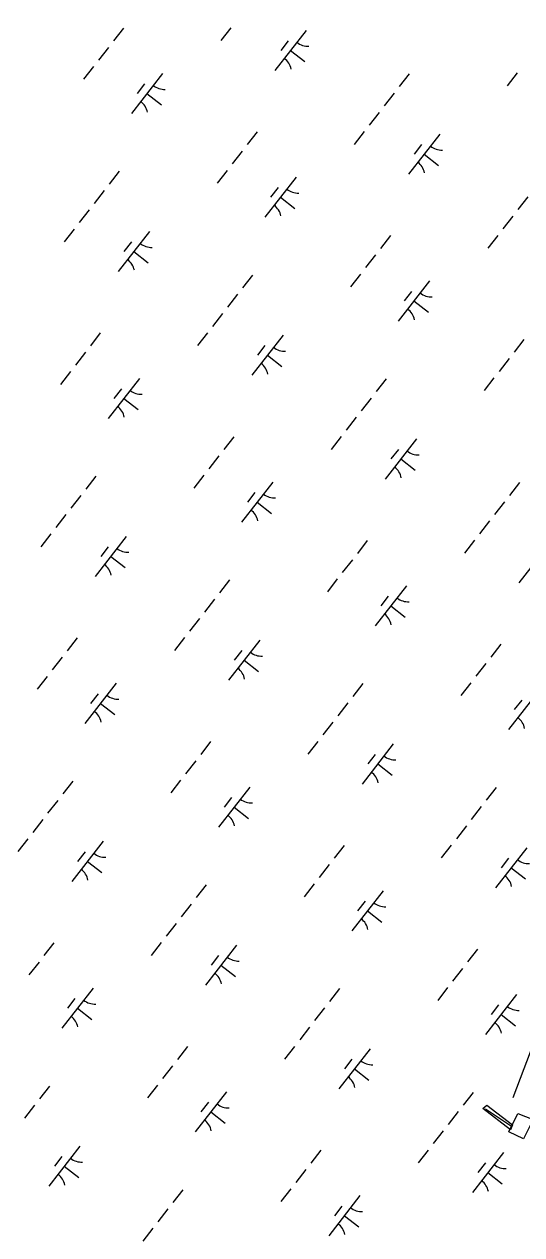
# Model space of a CAD drawing. Extents: x 3888273 to 3909528, y 158682 to 181032.
# Drawn here: x 3902228 to 3902718, y 169134 to 170326 of the extents above; entities that cross this region are included whole.
import ezdxf

# ---------------------------------------------------------------- set-up
doc = ezdxf.new("R2010")
doc.units = 0
for name, color, linetype in [('V-BLDG-OTLN', 7, 'Continuous'), ('V-CHAN-DOCK', 7, 'Continuous'), ('V-UTIL-LINE', 7, 'Continuous'), ('V-WETL-SWMP', 7, 'Continuous')]:
    doc.layers.add(name, color=color, linetype=linetype)

msp = doc.modelspace()

# ---------------------------------------------------------------- linework, layer by layer
at = {"layer": 'V-BLDG-OTLN'}
msp.add_lwpolyline([(3902728.7, 169247.4), (3902719.3, 169228.1), (3902704.8, 169235.1), (3902713.6, 169253.2)], close=True, dxfattribs=at)
at = {"layer": 'V-CHAN-DOCK'}
msp.add_lwpolyline([(3902706.6, 169237.1), (3902679.4, 169258), (3902683.3, 169261.5), (3902708.6, 169242)], close=True, dxfattribs=at)
at = {"layer": 'V-UTIL-LINE'}
msp.add_line((3902682, 169257.9), (3902707.5, 169240.7), dxfattribs=at)
msp.add_lwpolyline([(3905528.7, 173697.1), (3904376.9, 172459.2), (3904350.4, 172426.1), (3904072.4, 171916.4), (3903483.3, 170883.7), (3902993.4, 170023.2), (3902953.7, 169950.4), (3902854.4, 169652.5), (3902708.8, 169268.5)], dxfattribs=at)
at = {"layer": 'V-WETL-SWMP'}
for p, q in [((3902326, 170321.9), (3902316.1, 170309.2)), ((3902431.4, 170322.1), (3902421.6, 170309.5)), ((3902505.6, 170319.6), (3902474.9, 170280.2)), ((3902311.2, 170302.9), (3902301.4, 170290.3)), ((3902487.8, 170309.4), (3902480.5, 170299.9)), ((3902490.2, 170299.9), (3902504.4, 170288.8)), ((3902296.5, 170284), (3902286.7, 170271.4)), ((3902364.3, 170277.2), (3902333.6, 170237.7)), ((3902606.9, 170276.8), (3902597.1, 170264.2)), ((3902713.2, 170277.8), (3902703.3, 170265.1)), ((3902346.6, 170266.9), (3902339.2, 170257.5)), ((3902349, 170257.5), (3902363.2, 170246.4)), ((3902592.2, 170257.8), (3902582.4, 170245.2)), ((3902577.5, 170238.9), (3902567.6, 170226.3)), ((3902457.3, 170219.7), (3902447.4, 170207.1)), ((3902562.7, 170220), (3902552.9, 170207.3)), ((3902636.9, 170217.5), (3902606.2, 170178)), ((3902619.1, 170207.2), (3902611.7, 170197.8)), ((3902442.5, 170200.8), (3902432.7, 170188.2)), ((3902621.5, 170197.8), (3902635.7, 170186.7)), ((3902321.5, 170180.9), (3902311.7, 170168.2)), ((3902427.8, 170181.8), (3902418, 170169.2)), ((3902495.6, 170175), (3902464.9, 170135.6)), ((3902306.8, 170161.9), (3902297, 170149.3)), ((3902477.9, 170164.8), (3902470.5, 170155.3)), ((3902480.3, 170155.3), (3902494.5, 170144.3)), ((3902723.5, 170155.7), (3902713.6, 170143.1)), ((3902292.1, 170143), (3902282.2, 170130.4)), ((3902708.7, 170136.8), (3902698.9, 170124.1)), ((3902277.3, 170124), (3902267.5, 170111.4)), ((3902351.5, 170121.6), (3902320.8, 170082.1)), ((3902333.7, 170111.3), (3902326.3, 170101.8)), ((3902588.5, 170117.6), (3902578.7, 170104.9)), ((3902694, 170117.8), (3902684.2, 170105.2)), ((3902336.1, 170101.8), (3902350.3, 170090.8)), ((3902573.8, 170098.6), (3902564, 170086)), ((3902452.8, 170078.7), (3902443, 170066.1)), ((3902559.1, 170079.7), (3902549.2, 170067.1)), ((3902626.9, 170072.9), (3902596.2, 170033.4)), ((3902609.1, 170062.6), (3902601.8, 170053.2)), ((3902438.1, 170059.8), (3902428.3, 170047.2)), ((3902611.5, 170053.2), (3902625.8, 170042.1)), ((3902423.3, 170040.8), (3902413.5, 170028.2)), ((3902303.1, 170021.7), (3902293.3, 170009)), ((3902408.6, 170021.9), (3902398.8, 170009.3)), ((3902482.8, 170019.4), (3902452, 169980)), ((3902719.8, 170015.4), (3902710, 170002.8)), ((3902288.4, 170002.7), (3902278.6, 169990.1)), ((3902465, 170009.2), (3902457.6, 169999.7)), ((3902467.4, 169999.7), (3902481.6, 169988.6)), ((3902705.1, 169996.5), (3902695.3, 169983.9)), ((3902273.7, 169983.8), (3902263.8, 169971.1)), ((3902690.3, 169977.5), (3902680.5, 169964.9)), ((3902341.5, 169977), (3902310.8, 169937.5)), ((3902323.8, 169966.7), (3902316.4, 169957.2)), ((3902584.1, 169976.6), (3902574.3, 169964)), ((3902326.2, 169957.2), (3902340.4, 169946.2)), ((3902569.4, 169957.6), (3902559.5, 169945)), ((3902554.6, 169938.7), (3902544.8, 169926.1)), ((3902434.4, 169919.5), (3902424.6, 169906.9)), ((3902539.9, 169919.8), (3902530.1, 169907.1)), ((3902614, 169917.3), (3902583.3, 169877.8)), ((3902596.3, 169907), (3902588.9, 169897.6)), ((3902419.7, 169900.6), (3902409.9, 169887.9)), ((3902598.7, 169897.6), (3902612.9, 169886.5)), ((3902298.7, 169880.7), (3902288.9, 169868)), ((3902405, 169881.6), (3902395.1, 169869)), ((3902472.8, 169874.8), (3902442.1, 169835.4)), ((3902715.4, 169874.4), (3902705.6, 169861.8)), ((3902284, 169861.7), (3902274.2, 169849.1)), ((3902455, 169864.6), (3902447.7, 169855.1)), ((3902457.4, 169855.1), (3902471.6, 169844)), ((3902700.6, 169855.5), (3902690.8, 169842.9)), ((3902269.2, 169842.8), (3902259.4, 169830.1)), ((3902685.9, 169836.6), (3902676.1, 169823.9)), ((3902254.5, 169823.8), (3902244.7, 169811.2)), ((3902328.6, 169821.4), (3902297.9, 169781.9)), ((3902310.9, 169811.1), (3902303.5, 169801.6)), ((3902565.7, 169817.4), (3902555.9, 169804.7)), ((3902671.2, 169817.6), (3902661.3, 169805)), ((3902745.3, 169815.1), (3902714.6, 169775.7)), ((3902313.3, 169801.6), (3902327.5, 169790.6)), ((3902551, 169798.4), (3902541.1, 169785.8)), ((3902430, 169778.5), (3902420.2, 169765.9)), ((3902536.2, 169779.5), (3902526.4, 169766.9)), ((3902604.1, 169772.7), (3902573.4, 169733.2)), ((3902415.3, 169759.6), (3902405.4, 169746.9)), ((3902586.3, 169762.4), (3902578.9, 169753)), ((3902588.7, 169753), (3902602.9, 169741.9)), ((3902400.5, 169740.6), (3902390.7, 169728)), ((3902280.3, 169721.4), (3902270.5, 169708.8)), ((3902385.8, 169721.7), (3902376, 169709.1)), ((3902459.9, 169719.2), (3902429.2, 169679.8)), ((3902697, 169715.2), (3902687.2, 169702.6)), ((3902442.2, 169709), (3902434.8, 169699.5)), ((3902265.6, 169702.5), (3902255.8, 169689.9)), ((3902444.6, 169699.5), (3902458.8, 169688.4)), ((3902682.3, 169696.3), (3902672.4, 169683.7)), ((3902250.8, 169683.6), (3902241, 169670.9)), ((3902318.7, 169676.8), (3902288, 169637.3)), ((3902561.3, 169676.4), (3902551.5, 169663.7)), ((3902667.5, 169677.3), (3902657.7, 169664.7)), ((3902735.4, 169670.5), (3902704.6, 169631.1)), ((3902300.9, 169666.5), (3902293.6, 169657)), ((3902303.3, 169657), (3902317.5, 169646)), ((3902546.5, 169657.4), (3902536.7, 169644.8)), ((3902717.6, 169660.3), (3902710.2, 169650.8)), ((3902531.8, 169638.5), (3902522, 169625.9)), ((3902517.1, 169619.5), (3902507.2, 169606.9)), ((3902411.6, 169619.3), (3902401.8, 169606.7)), ((3902591.2, 169617.1), (3902560.5, 169577.6)), ((3902396.9, 169600.4), (3902387, 169587.7)), ((3902573.5, 169606.8), (3902566.1, 169597.3)), ((3902575.9, 169597.3), (3902590.1, 169586.3)), ((3902275.9, 169580.5), (3902266.1, 169567.8)), ((3902382.1, 169581.4), (3902372.3, 169568.8)), ((3902450, 169574.6), (3902419.3, 169535.2)), ((3902692.6, 169574.2), (3902682.7, 169561.6)), ((3902261.2, 169561.5), (3902251.3, 169548.9)), ((3902432.2, 169564.4), (3902424.8, 169554.9)), ((3902434.6, 169554.9), (3902448.8, 169543.8)), ((3902677.8, 169555.3), (3902668, 169542.7)), ((3902246.4, 169542.6), (3902236.6, 169529.9)), ((3902663.1, 169536.3), (3902653.3, 169523.7)), ((3902231.7, 169523.6), (3902221.9, 169511)), ((3902305.8, 169521.2), (3902275.1, 169481.7)), ((3902542.9, 169517.2), (3902533.1, 169504.5)), ((3902648.3, 169517.4), (3902638.5, 169504.8)), ((3902722.5, 169514.9), (3902691.8, 169475.5)), ((3902288.1, 169510.9), (3902280.7, 169501.4)), ((3902290.5, 169501.4), (3902304.7, 169490.4)), ((3902704.7, 169504.7), (3902697.4, 169495.2)), ((3902528.1, 169498.2), (3902518.3, 169485.6)), ((3902707.1, 169495.2), (3902721.3, 169484.1)), ((3902407.2, 169478.3), (3902397.3, 169465.7)), ((3902513.4, 169479.3), (3902503.6, 169466.6)), ((3902581.2, 169472.5), (3902550.5, 169433)), ((3902392.4, 169459.4), (3902382.6, 169446.7)), ((3902563.5, 169462.2), (3902556.1, 169452.8)), ((3902565.9, 169452.7), (3902580.1, 169441.7)), ((3902377.7, 169440.4), (3902367.9, 169427.8)), ((3902257.5, 169421.2), (3902247.7, 169408.6)), ((3902363, 169421.5), (3902353.1, 169408.9)), ((3902437.1, 169419), (3902406.4, 169379.5)), ((3902419.3, 169408.8), (3902412, 169399.3)), ((3902674.2, 169415), (3902664.3, 169402.4)), ((3902242.8, 169402.3), (3902232.9, 169389.7)), ((3902421.7, 169399.3), (3902436, 169388.2)), ((3902659.4, 169396.1), (3902649.6, 169383.4)), ((3902295.9, 169376.6), (3902265.2, 169337.1)), ((3902538.5, 169376.2), (3902528.6, 169363.5)), ((3902644.7, 169377.1), (3902634.9, 169364.5)), ((3902712.5, 169370.3), (3902681.8, 169330.9)), ((3902278.1, 169366.3), (3902270.7, 169356.8)), ((3902523.7, 169357.2), (3902513.9, 169344.6)), ((3902694.8, 169360.1), (3902687.4, 169350.6)), ((3902280.5, 169356.8), (3902294.7, 169345.8)), ((3902697.2, 169350.6), (3902711.4, 169339.6)), ((3902509, 169338.3), (3902499.2, 169325.7)), ((3902388.8, 169319.1), (3902379, 169306.5)), ((3902494.2, 169319.3), (3902484.4, 169306.7)), ((3902568.4, 169316.9), (3902537.7, 169277.4)), ((3902374, 169300.2), (3902364.2, 169287.5)), ((3902550.6, 169306.6), (3902543.3, 169297.1)), ((3902553, 169297.1), (3902567.2, 169286.1)), ((3902253.1, 169280.2), (3902243.2, 169267.6)), ((3902359.3, 169281.2), (3902349.5, 169268.6)), ((3902427.1, 169274.4), (3902396.4, 169235)), ((3902669.7, 169274), (3902659.9, 169261.4)), ((3902409.4, 169264.2), (3902402, 169254.7)), ((3902238.3, 169261.3), (3902228.5, 169248.7)), ((3902411.8, 169254.7), (3902426, 169243.6)), ((3902655, 169255.1), (3902645.2, 169242.4)), ((3902640.3, 169236.1), (3902630.4, 169223.5)), ((3902283, 169220.9), (3902252.3, 169181.5)), ((3902520.1, 169217), (3902510.2, 169204.3)), ((3902625.5, 169217.2), (3902615.7, 169204.6)), ((3902699.7, 169214.7), (3902669, 169175.3)), ((3902265.2, 169210.7), (3902257.9, 169201.2)), ((3902681.9, 169204.5), (3902674.5, 169195)), ((3902267.6, 169201.2), (3902281.8, 169190.2)), ((3902505.3, 169198), (3902495.5, 169185.4)), ((3902684.3, 169195), (3902698.5, 169183.9)), ((3902490.6, 169179.1), (3902480.8, 169166.4)), ((3902384.3, 169178.1), (3902374.5, 169165.5)), ((3902558.4, 169172.3), (3902527.7, 169132.8)), ((3902369.6, 169159.2), (3902359.8, 169146.5)), ((3902540.7, 169162), (3902533.3, 169152.5)), ((3902543.1, 169152.5), (3902557.3, 169141.5)), ((3902354.9, 169140.2), (3902345, 169127.6))]:
    msp.add_line(p, q, dxfattribs=at)
for centre, start, end in [((3902507.4, 170321.6), 231.343, 272.8866), ((3902473.5, 170278), 11.343, 52.8866), ((3902366.1, 170279.1), 231.343, 272.8866), ((3902332.2, 170235.5), 11.343, 52.8866), ((3902638.7, 170219.4), 231.343, 272.8866), ((3902604.7, 170175.8), 11.343, 52.8866), ((3902497.4, 170177), 231.343, 272.8866), ((3902463.5, 170133.4), 11.343, 52.8866), ((3902353.3, 170123.5), 231.343, 272.8866), ((3902319.3, 170079.9), 11.343, 52.8866), ((3902628.7, 170074.8), 231.343, 272.8866), ((3902594.8, 170031.2), 11.343, 52.8866), ((3902484.5, 170021.3), 231.343, 272.8866), ((3902450.6, 169977.7), 11.343, 52.8866), ((3902343.3, 169978.9), 231.343, 272.8866), ((3902309.4, 169935.3), 11.343, 52.8866), ((3902615.8, 169919.2), 231.343, 272.8866), ((3902581.9, 169875.6), 11.343, 52.8866), ((3902474.6, 169876.8), 231.343, 272.8866), ((3902440.7, 169833.2), 11.343, 52.8866), ((3902330.4, 169823.3), 231.343, 272.8866), ((3902296.5, 169779.7), 11.343, 52.8866), ((3902605.9, 169774.6), 231.343, 272.8866), ((3902571.9, 169731), 11.343, 52.8866), ((3902461.7, 169721.1), 231.343, 272.8866), ((3902427.8, 169677.5), 11.343, 52.8866), ((3902320.5, 169678.7), 231.343, 272.8866), ((3902286.6, 169635.1), 11.343, 52.8866), ((3902703.2, 169628.9), 11.343, 52.8866), ((3902593, 169619), 231.343, 272.8866), ((3902559.1, 169575.4), 11.343, 52.8866), ((3902451.8, 169576.5), 231.343, 272.8866), ((3902417.8, 169532.9), 11.343, 52.8866), ((3902307.6, 169523.1), 231.343, 272.8866), ((3902724.3, 169516.9), 231.343, 272.8866), ((3902273.7, 169479.5), 11.343, 52.8866), ((3902690.4, 169473.3), 11.343, 52.8866), ((3902583, 169474.4), 231.343, 272.8866), ((3902549.1, 169430.8), 11.343, 52.8866), ((3902438.9, 169420.9), 231.343, 272.8866), ((3902405, 169377.3), 11.343, 52.8866), ((3902297.7, 169378.5), 231.343, 272.8866), ((3902714.3, 169372.3), 231.343, 272.8866), ((3902263.7, 169334.9), 11.343, 52.8866), ((3902680.4, 169328.7), 11.343, 52.8866), ((3902570.2, 169318.8), 231.343, 272.8866), ((3902536.3, 169275.2), 11.343, 52.8866), ((3902428.9, 169276.3), 231.343, 272.8866), ((3902395, 169232.7), 11.343, 52.8866), ((3902284.8, 169222.9), 231.343, 272.8866), ((3902701.5, 169216.6), 231.343, 272.8866), ((3902250.9, 169179.3), 11.343, 52.8866), ((3902667.5, 169173), 11.343, 52.8866), ((3902560.2, 169174.2), 231.343, 272.8866), ((3902526.3, 169130.6), 11.343, 52.8866)]:
    msp.add_arc(centre, 17.6, start, end, dxfattribs=at)

doc.saveas('drawing.dxf')
